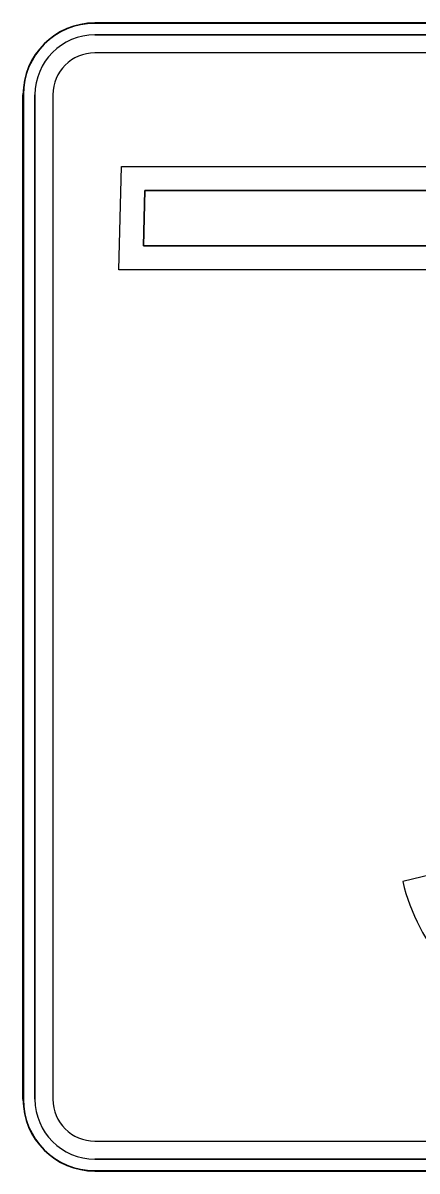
# Model space of a CAD drawing. Extents: x 2149961 to 2150220, y 145114 to 145240.
# Drawn here: x 2150208.431 to 2150209.459, y 145140.825 to 145143.825 of the extents above; entities that cross this region are included whole.
import ezdxf

# ---------------------------------------------------------------- set-up
doc = ezdxf.new("R2010")
doc.units = 0
for name, color, linetype in [('GSBWFILL', 7, 'Continuous'), ('GSCOLORFILL', 7, 'Continuous'), ('GSOUTLINE', 7, 'Continuous')]:
    doc.layers.add(name, color=color, linetype=linetype)

msp = doc.modelspace()

# ---------------------------------------------------------------- linework, layer by layer
at = {"layer": 'GSBWFILL'}
for p, q in [((2150211.2436, 145143.8249), (2150208.6186, 145143.8249)), ((2150208.6186, 145143.7936), (2150211.2436, 145143.7936)), ((2150211.2436, 145143.7468), (2150208.6186, 145143.7468)), ((2150208.4311, 145143.6374), (2150208.4311, 145141.0124)), ((2150208.4623, 145141.0124), (2150208.4623, 145143.6374)), ((2150208.5092, 145143.6374), (2150208.5092, 145141.0124)), ((2150209.6545, 145141.638), (2150209.4221, 145141.5815)), ((2150208.6186, 145140.8249), (2150209.931, 145140.8249))]:
    msp.add_line(p, q, dxfattribs=at)
for points in [[(2150209.5061, 145142.5039), (2150209.5061, 145143.18), (2150208.6811, 145143.18), (2150208.6879, 145143.4499), (2150211.0417, 145143.4499), (2150211.0417, 145143.3134), (2150211.1776, 145142.8499), (2150211.1811, 145142.1999), (2150211.1709, 145142.1999), (2150211.1641, 145142.203), (2150211.1607, 145142.1999), (2150211.1539, 145142.1999), (2150211.1505, 145142.2093), (2150211.137, 145142.2093), (2150211.137, 145142.2123), (2150211.1165, 145142.2123), (2150211.1132, 145142.2186), (2150211.1098, 145142.2154), (2150211.1029, 145142.2154), (2150211.0893, 145142.231), (2150211.0826, 145142.231)], [(2150211.1181, 145142.2838), (2150211.1151, 145142.8408), (2150210.9792, 145143.3044), (2150210.9792, 145143.3874), (2150208.7489, 145143.3874), (2150208.7452, 145143.2425), (2150209.5686, 145143.2425), (2150209.5686, 145142.5596)], [(2150208.6186, 145140.903), (2150209.931, 145140.903), (2150209.931, 145140.8562), (2150208.6186, 145140.8562)]]:
    msp.add_lwpolyline(points, dxfattribs=at)
for centre, radius, start, end in [((2150208.6186, 145143.6374), 0.1875, 90, 180), ((2150208.6186, 145143.6374), 0.1562, 90, 180), ((2150208.6186, 145143.6374), 0.1094, 90, 180), ((2150208.6186, 145141.0124), 0.1875, 180, 270), ((2150208.6186, 145141.0124), 0.1562, 180, 270), ((2150208.6186, 145141.0124), 0.1094, 180, 270)]:
    msp.add_arc(centre, radius, start, end, dxfattribs=at)
msp.add_ellipse((2150209.9224, 145141.7051), major_axis=(0, 0.5227), ratio=0.985, start_param=1.809573, end_param=3.749811, dxfattribs=at)
at = {"layer": 'GSCOLORFILL'}
for p, q in [((2150211.2436, 145143.8249), (2150208.6186, 145143.8249)), ((2150208.6186, 145143.8249), (2150211.2436, 145143.8249)), ((2150211.2436, 145143.8239), (2150208.6186, 145143.8239)), ((2150208.6186, 145143.7936), (2150211.2436, 145143.7936)), ((2150211.2436, 145143.7468), (2150208.6186, 145143.7468)), ((2150208.4311, 145143.6374), (2150208.4311, 145141.0124)), ((2150208.4311, 145141.0124), (2150208.4311, 145143.6374)), ((2150208.4321, 145143.6374), (2150208.4321, 145141.0124)), ((2150208.4623, 145141.0124), (2150208.4623, 145143.6374)), ((2150208.5092, 145143.6374), (2150208.5092, 145141.0124)), ((2150209.6545, 145141.638), (2150209.4221, 145141.5815)), ((2150208.6186, 145140.8249), (2150211.2436, 145140.8249))]:
    msp.add_line(p, q, dxfattribs=at)
for points in [[(2150209.5061, 145142.5039), (2150209.5061, 145143.18), (2150208.6811, 145143.18), (2150208.6879, 145143.4499), (2150211.0417, 145143.4499), (2150211.0417, 145143.3134), (2150211.1776, 145142.8499), (2150211.1811, 145142.1999), (2150211.1709, 145142.1999), (2150211.1641, 145142.203), (2150211.1607, 145142.1999), (2150211.1539, 145142.1999), (2150211.1505, 145142.2093), (2150211.137, 145142.2093), (2150211.137, 145142.2123), (2150211.1165, 145142.2123), (2150211.1132, 145142.2186), (2150211.1098, 145142.2154), (2150211.1029, 145142.2154), (2150211.0893, 145142.231), (2150211.0826, 145142.231)], [(2150211.1181, 145142.2838), (2150211.1151, 145142.8408), (2150210.9792, 145143.3044), (2150210.9792, 145143.3874), (2150208.7489, 145143.3874), (2150208.7452, 145143.2425), (2150209.5686, 145143.2425), (2150209.5686, 145142.5596)], [(2150208.6186, 145140.903), (2150209.931, 145140.903), (2150209.931, 145140.8562), (2150208.6186, 145140.8562)], [(2150208.6186, 145140.8259), (2150209.931, 145140.8259), (2150209.931, 145140.8249), (2150208.6186, 145140.8249)]]:
    msp.add_lwpolyline(points, dxfattribs=at)
for centre, radius, start, end in [((2150208.6186, 145143.6374), 0.1875, 90, 180), ((2150208.6186, 145143.6374), 0.1875, 90, 180), ((2150208.6186, 145143.6374), 0.1865, 90, 180), ((2150208.6186, 145143.6374), 0.1562, 90, 180), ((2150208.6186, 145143.6374), 0.1094, 90, 180), ((2150208.6186, 145141.0124), 0.1875, 180, 270), ((2150208.6186, 145141.0124), 0.1875, 180, 270), ((2150208.6186, 145141.0124), 0.1865, 180, 270), ((2150208.6186, 145141.0124), 0.1562, 180, 270), ((2150208.6186, 145141.0124), 0.1094, 180, 270)]:
    msp.add_arc(centre, radius, start, end, dxfattribs=at)
msp.add_ellipse((2150209.9224, 145141.7051), major_axis=(0, 0.5227), ratio=0.985, start_param=1.809573, end_param=3.749811, dxfattribs=at)
at = {"layer": 'GSOUTLINE'}
for p, q in [((2150211.2436, 145143.8249), (2150208.6186, 145143.8249)), ((2150211.2436, 145143.7936), (2150208.6186, 145143.7936)), ((2150211.2436, 145143.7468), (2150208.6186, 145143.7468)), ((2150208.4311, 145143.6374), (2150208.4311, 145141.0124)), ((2150208.4623, 145143.6374), (2150208.4623, 145141.0124)), ((2150208.5092, 145143.6374), (2150208.5092, 145141.0124)), ((2150209.6545, 145141.638), (2150209.4221, 145141.5815)), ((2150208.6186, 145140.903), (2150211.2436, 145140.903)), ((2150208.6186, 145140.8562), (2150211.2436, 145140.8562)), ((2150208.6186, 145140.8249), (2150211.2436, 145140.8249))]:
    msp.add_line(p, q, dxfattribs=at)
for points in [[(2150209.5061, 145142.5039), (2150209.5061, 145143.18), (2150208.6811, 145143.18), (2150208.6879, 145143.4499), (2150211.0417, 145143.4499), (2150211.0417, 145143.3134), (2150211.1776, 145142.8499), (2150211.1811, 145142.1999), (2150211.1709, 145142.1999), (2150211.1641, 145142.203), (2150211.1607, 145142.1999), (2150211.1539, 145142.1999), (2150211.1505, 145142.2093), (2150211.137, 145142.2093), (2150211.137, 145142.2123), (2150211.1165, 145142.2123), (2150211.1132, 145142.2186), (2150211.1098, 145142.2154), (2150211.1029, 145142.2154), (2150211.0893, 145142.231), (2150211.0826, 145142.231)], [(2150209.5686, 145142.5596), (2150209.5686, 145143.2425), (2150208.7452, 145143.2425), (2150208.7489, 145143.3874), (2150210.9792, 145143.3874), (2150210.9792, 145143.3044), (2150211.1151, 145142.8408), (2150211.1181, 145142.2838)]]:
    msp.add_lwpolyline(points, dxfattribs=at)
for centre, radius, start, end in [((2150208.6186, 145143.6374), 0.1875, 90, 180), ((2150208.6186, 145143.6374), 0.1562, 90, 180), ((2150208.6186, 145143.6374), 0.1094, 90, 180), ((2150208.6186, 145141.0124), 0.1875, 180, 270), ((2150208.6186, 145141.0124), 0.1562, 180, 270), ((2150208.6186, 145141.0124), 0.1094, 180, 270)]:
    msp.add_arc(centre, radius, start, end, dxfattribs=at)
msp.add_ellipse((2150209.9224, 145141.7051), major_axis=(0, 0.5227), ratio=0.985, start_param=1.809573, end_param=3.749811, dxfattribs=at)

doc.saveas('drawing.dxf')
